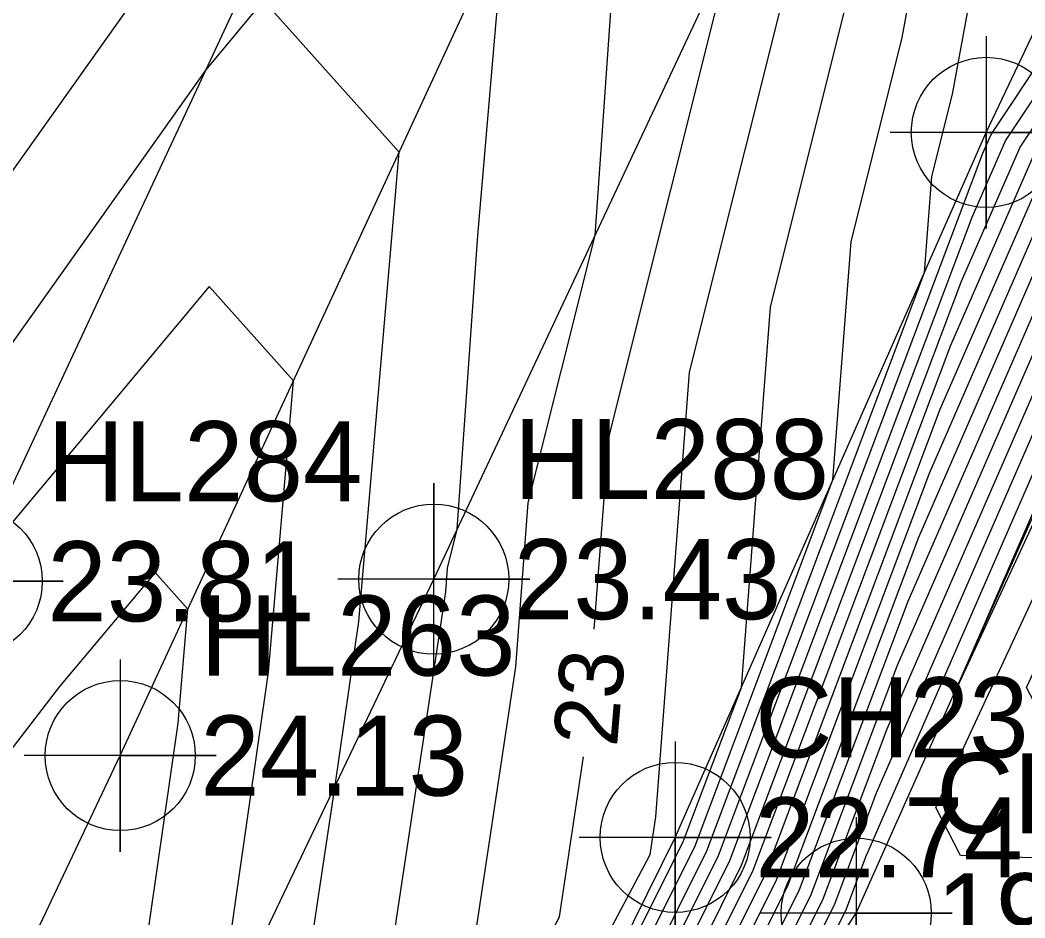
# Model space of a CAD drawing. Extents: x 2531902 to 2533249, y 715219 to 716099.
# Drawn here: x 2532880.91 to 2532912.3, y 715662.66 to 715690.69 of the extents above; entities that cross this region are included whole.
import ezdxf

# ---------------------------------------------------------------- set-up
doc = ezdxf.new("R2010")
doc.units = 0
for name, color, linetype in [('DTM Contours Major', 7, 'Continuous'), ('DTM Contours Major Text', 7, 'Continuous'), ('DTM Contours Minor', 7, 'Continuous'), ('Exist DTM Breakline', 7, 'Continuous'), ('Exist DTM Breakline Cogo Elevation', 7, 'Continuous'), ('Exist DTM Breakline Cogo Number', 7, 'Continuous'), ('Exist DTM Breakline Cogo Point CELL', 7, 'Continuous'), ('Exist DTM Crownline', 7, 'Continuous'), ('Exist DTM Crownline Cogo Elevation', 7, 'Continuous'), ('Exist DTM Crownline Cogo Number', 7, 'Continuous'), ('Exist DTM Crownline Cogo Point CELL', 7, 'Continuous'), ('Exist Roads Soil', 7, 'Continuous'), ('Exist Roads Soil Cogo Elevation', 7, 'Continuous'), ('Exist Roads Soil Cogo Number', 7, 'Continuous'), ('Exist Roads Soil Cogo Point CELL', 7, 'Continuous')]:
    doc.layers.add(name, color=color, linetype=linetype)

msp = doc.modelspace()

# ---------------------------------------------------------------- linework, layer by layer
at = {"layer": 'DTM Contours Major'}
for points in [[(2532898.849, 715671.674), (2532899.305, 715677.659), (2532903.178, 715693.143), (2532903.312, 715695.057), (2532903.304, 715695.216), (2532902.827, 715701.162), (2532909.788, 715718.238), (2532918.296, 715731.087), (2532918.765, 715732.547), (2532920.73, 715735.312), (2532923.903, 715740.414), (2532930.869, 715758.95), (2532930.93, 715759.061), (2532933.351, 715763.754)], [(2532899.316, 715657.77), (2532900.23, 715659.585), (2532902.726, 715664.605), (2532910.99, 715686.54), (2532911.245, 715687.125), (2532912.989, 715689.737), (2532924.401, 715711.724), (2532925.313, 715715.483), (2532928.958, 715724.59), (2532933.286, 715738.587), (2532933.647, 715739.225), (2532933.706, 715739.409), (2532936.096, 715745.292), (2532938.451, 715749.435)], [(2532939.988, 715658.51), (2532933.377, 715659.58), (2532926.732, 715663.815), (2532921.357, 715666.432), (2532914.008, 715666.673), (2532912.354, 715669.857), (2532918.258, 715682.561), (2532920.797, 715686.31), (2532920.547, 715689.049), (2532919.287, 715690.417), (2532915.774, 715685.153), (2532907.66, 715666.555), (2532906.353, 715663.086), (2532903.707, 715657.764), (2532908.498, 715656.48), (2532912.217, 715654.693)], [(2532880.463, 715649.116), (2532882.956, 715647.912), (2532884.304, 715647.261), (2532884.505, 715647.163), (2532885.364, 715646.803), (2532885.944, 715646.467), (2532886.306, 715646.282), (2532887.327, 715645.76), (2532889.075, 715645.007), (2532889.822, 715645.207), (2532889.965, 715645.245), (2532890.835, 715645.16), (2532891.926, 715646.644), (2532893.668, 715646.85), (2532893.597, 715646.882), (2532893.945, 715647.271), (2532897.465, 715649.646), (2532898.692, 715652.084), (2532904.539, 715663.845), (2532909.325, 715676.547), (2532913.51, 715686.139)], [(2532886.148, 715672.294), (2532885.122, 715673.441), (2532882.141, 715669.883), (2532871.882, 715656.546), (2532870.966, 715655.228), (2532874.68, 715653.03)], [(2532878.239, 715651.222), (2532879.478, 715650.705), (2532882.811, 715653.256), (2532884.315, 715658.096), (2532885.843, 715668.742), (2532886.148, 715672.294)], [(2532878.073, 715650.895), (2532882.687, 715648.666), (2532885.182, 715647.461), (2532885.555, 715647.281), (2532885.819, 715647.171), (2532885.996, 715647.068), (2532886.108, 715647.011), (2532887.998, 715646.044), (2532888.55, 715645.806), (2532889.932, 715646.177), (2532889.977, 715646.189), (2532890.25, 715646.162), (2532890.592, 715646.627), (2532891.138, 715646.692), (2532890.257, 715647.091), (2532890.873, 715647.779), (2532891.962, 715651.774), (2532897.758, 715662.695), (2532898.51, 715667.69)]]:
    msp.add_lwpolyline(points, dxfattribs=at)
at = {"layer": 'DTM Contours Minor'}
for points in [[(2532879.746, 715649.649), (2532882.875, 715648.138), (2532884.567, 715647.321), (2532884.82, 715647.199), (2532885.5, 715646.914), (2532885.959, 715646.647), (2532886.246, 715646.501), (2532887.529, 715645.845), (2532888.918, 715645.247), (2532889.855, 715645.498), (2532889.969, 715645.528), (2532890.659, 715645.46), (2532891.526, 715646.639), (2532892.909, 715646.803), (2532892.595, 715646.945), (2532894.128, 715648.658), (2532896.396, 715650.189), (2532899.615, 715656.585), (2532903.451, 715664.301), (2532910.324, 715682.543), (2532912.151, 715686.73), (2532924.64, 715705.444)], [(2532878.79, 715650.361), (2532882.768, 715648.44), (2532884.918, 715647.401), (2532885.24, 715647.246), (2532885.682, 715647.061), (2532885.981, 715646.888), (2532886.167, 715646.792), (2532887.797, 715645.958), (2532888.707, 715645.566), (2532889.899, 715645.886), (2532889.973, 715645.906), (2532890.425, 715645.861), (2532890.992, 715646.632), (2532891.897, 715646.739), (2532891.259, 715647.028), (2532894.372, 715650.508), (2532894.972, 715650.913), (2532900.845, 715662.586), (2532902, 715664.909), (2532906.305, 715676.334), (2532906.872, 715683.774), (2532908.466, 715690.146), (2532910.319, 715700.108)], [(2532879.507, 715649.827), (2532882.849, 715648.213), (2532884.655, 715647.341), (2532884.925, 715647.21), (2532885.546, 715646.95), (2532885.965, 715646.707), (2532886.227, 715646.574), (2532887.596, 715645.873), (2532888.865, 715645.327), (2532889.866, 715645.595), (2532889.97, 715645.623), (2532890.601, 715645.561), (2532891.392, 715646.637), (2532892.656, 715646.787), (2532892.261, 715646.966), (2532894.189, 715649.121), (2532896.04, 715650.37), (2532899.922, 715658.085), (2532903.088, 715664.453), (2532910.657, 715684.542), (2532911.698, 715686.927), (2532918.814, 715697.59)], [(2532877.834, 715651.073), (2532882.661, 715648.742), (2532885.27, 715647.481), (2532885.66, 715647.293), (2532885.864, 715647.207), (2532886.002, 715647.128), (2532886.088, 715647.084), (2532888.065, 715646.072), (2532888.497, 715645.886), (2532889.943, 715646.274), (2532889.978, 715646.283), (2532890.191, 715646.262), (2532890.458, 715646.626), (2532890.885, 715646.676), (2532890.125, 715647.02), (2532889.133, 715646.977), (2532889.362, 715647.222), (2532889.26, 715648.111), (2532890.363, 715652.159), (2532894.926, 715660.756), (2532896.392, 715670.498), (2532896.783, 715675.621), (2532898.871, 715683.97), (2532899.648, 715694.997)], [(2532878.312, 715650.717), (2532882.714, 715648.591), (2532885.094, 715647.441), (2532885.45, 715647.269), (2532885.773, 715647.134), (2532885.991, 715647.008), (2532886.127, 715646.938), (2532887.931, 715646.015), (2532888.602, 715645.726), (2532889.921, 715646.08), (2532889.976, 715646.094), (2532890.308, 715646.062), (2532890.725, 715646.629), (2532891.391, 715646.708), (2532890.591, 715647.07), (2532893.169, 715649.952), (2532893.561, 715651.389), (2532900.591, 715664.634), (2532900.769, 715665.819), (2532901.828, 715679.697), (2532905.323, 715693.676)], [(2532892.094, 715658.817), (2532894.204, 715672.838), (2532894.261, 715673.582), (2532894.564, 715674.796), (2532895.21, 715683.963), (2532896.047, 715693.705)], [(2532885.17, 715692.337), (2532875.969, 715679.394), (2532866.881, 715670.079), (2532865.908, 715668.764), (2532865.744, 715668.717), (2532866.143, 715658.451), (2532865.804, 715657.885), (2532864.948, 715658.865), (2532864.881, 715658.252), (2532864.83, 715658.303), (2532864.48, 715657.973), (2532864.44, 715657.576), (2532864.92, 715657.027), (2532867.535, 715656.08), (2532867.635, 715656.043), (2532867.735, 715656.016)], [(2532879.029, 715650.183), (2532882.795, 715648.364), (2532884.831, 715647.381), (2532885.135, 715647.234), (2532885.637, 715647.024), (2532885.975, 715646.827), (2532886.187, 715646.719), (2532887.73, 715645.93), (2532888.76, 715645.486), (2532889.888, 715645.789), (2532889.972, 715645.811), (2532890.484, 715645.761), (2532891.126, 715646.634), (2532892.15, 715646.755), (2532891.593, 715647.007), (2532894.311, 715650.046), (2532895.328, 715650.732), (2532900.538, 715661.086), (2532902.363, 715664.757), (2532909.165, 715682.812), (2532909.394, 715685.812), (2532910.037, 715688.381), (2532910.784, 715692.397)], [(2532878.551, 715650.539), (2532882.741, 715648.515), (2532885.006, 715647.421), (2532885.345, 715647.258), (2532885.728, 715647.097), (2532885.986, 715646.948), (2532886.147, 715646.865), (2532887.864, 715645.987), (2532888.655, 715645.646), (2532889.91, 715645.983), (2532889.975, 715646), (2532890.367, 715645.961), (2532890.859, 715646.631), (2532891.644, 715646.724), (2532890.925, 715647.049), (2532894.433, 715650.971), (2532894.616, 715651.094), (2532901.153, 715664.086), (2532901.638, 715665.061), (2532903.444, 715669.855), (2532904.35, 715681.735), (2532906.894, 715691.911)], [(2532889.261, 715656.878), (2532890.753, 715666.788), (2532891.489, 715671.918), (2532892.747, 715686.568), (2532888.516, 715691.302), (2532886.706, 715689.14), (2532877.592, 715676.32)], [(2532879.985, 715649.471), (2532882.902, 715648.063), (2532884.479, 715647.301), (2532884.715, 715647.187), (2532885.455, 715646.877), (2532885.954, 715646.587), (2532886.266, 715646.428), (2532887.462, 715645.816), (2532888.97, 715645.167), (2532889.844, 715645.401), (2532889.968, 715645.434), (2532890.718, 715645.36), (2532891.659, 715646.641), (2532893.162, 715646.818), (2532892.929, 715646.924), (2532894.067, 715648.196), (2532896.753, 715650.008), (2532899.307, 715655.085), (2532903.814, 715664.149), (2532909.991, 715680.544), (2532912.604, 715686.533)], [(2532880.224, 715649.294), (2532882.929, 715647.987), (2532884.391, 715647.281), (2532884.61, 715647.175), (2532885.41, 715646.84), (2532885.949, 715646.527), (2532886.286, 715646.355), (2532887.394, 715645.788), (2532889.023, 715645.087), (2532889.833, 715645.304), (2532889.966, 715645.34), (2532890.776, 715645.26), (2532891.793, 715646.642), (2532893.415, 715646.834), (2532893.263, 715646.903), (2532894.006, 715647.734), (2532897.109, 715649.827), (2532898.999, 715653.585), (2532904.176, 715663.997), (2532909.658, 715678.546), (2532913.057, 715686.336)], [(2532880.702, 715648.938), (2532882.983, 715647.836), (2532884.216, 715647.241), (2532884.4, 715647.152), (2532885.319, 715646.767), (2532885.938, 715646.407), (2532886.326, 715646.209), (2532887.26, 715645.731), (2532889.128, 715644.927), (2532889.811, 715645.11), (2532889.964, 715645.151), (2532890.893, 715645.059), (2532892.059, 715646.645), (2532893.803, 715646.852), (2532893.874, 715646.822), (2532894.414, 715647.166), (2532897.821, 715649.465), (2532898.384, 715650.584), (2532904.902, 715663.694), (2532908.992, 715674.549), (2532913.962, 715685.942)], [(2532913.994, 715643.798), (2532909.535, 715642.408), (2532898.615, 715649.213), (2532899.596, 715649.397), (2532898.392, 715649.72), (2532905.265, 715663.542), (2532908.659, 715672.55), (2532914.415, 715685.745)], [(2532920, 715649.289), (2532912.249, 715644.902), (2532909.235, 715643.962), (2532901.854, 715648.562), (2532909.285, 715649.959), (2532900.164, 715652.401), (2532905.627, 715663.39), (2532908.326, 715670.552), (2532914.868, 715685.548)], [(2532915.321, 715685.35), (2532907.993, 715668.553), (2532905.99, 715663.238), (2532901.935, 715655.082), (2532909.278, 715653.116), (2532912.484, 715651.575)], [(2532910.124, 715669.732), (2532916.68, 715684.759), (2532917.088, 715685.37), (2532917.234, 715685.211), (2532917.263, 715684.893), (2532916.968, 715684.458), (2532910.124, 715669.732)], [(2532916.227, 715684.956), (2532907.327, 715664.556), (2532906.715, 715662.934), (2532905.478, 715660.445), (2532907.719, 715659.845), (2532917.848, 715654.977)], [(2532922.198, 715664.221), (2532910.296, 715664.611), (2532909.522, 715666.101), (2532917.613, 715683.51)], [(2532887.043, 715659.02), (2532888.666, 715670.33), (2532889.448, 715679.431), (2532886.819, 715682.372), (2532879.437, 715673.559)]]:
    msp.add_lwpolyline(points, dxfattribs=at)
at = {"layer": 'Exist DTM Breakline'}
for points in [[(2532886.275, 715647.711), (2532887.831, 715646.823), (2532890.152, 715647.097), (2532894.459, 715651.173), (2532901.375, 715665.171), (2532911.098, 715687.189), (2532923.196, 715712.636), (2532936.336, 715739.896), (2532954.94, 715777.133), (2532972.649, 715814.175), (2532988.133, 715846.379), (2533005.236, 715879.474), (2533025.701, 715915.803), (2533049.322, 715952.267)], [(2532892.987, 715644.659), (2532898.123, 715649.312), (2532907.034, 715662.801), (2532916.799, 715684.707), (2532927.539, 715709.351), (2532941.275, 715737.303), (2532958.469, 715775.089), (2532977.032, 715811.003), (2532993.183, 715843.422), (2533009.96, 715876.258), (2533030.503, 715912.872), (2533054.575, 715948.316)]]:
    msp.add_lwpolyline(points, dxfattribs=at)
at = {"layer": 'Exist DTM Breakline Cogo Point CELL'}
for points in [[(2532911.098, 715690.189), (2532911.098, 715684.189), (2532911.098, 715687.189), (2532914.098, 715687.189), (2532908.098, 715687.189)], [(2532901.375, 715668.171), (2532901.375, 715662.171), (2532901.375, 715665.171), (2532904.375, 715665.171), (2532898.375, 715665.171)], [(2532907.034, 715665.801), (2532907.034, 715659.801), (2532907.034, 715662.801), (2532910.034, 715662.801), (2532904.034, 715662.801)]]:
    msp.add_lwpolyline(points, dxfattribs=at)
for centre in [(2532911.098, 715687.189), (2532901.375, 715665.171), (2532907.034, 715662.801)]:
    msp.add_circle(centre, 2.344, dxfattribs=at)
at = {"layer": 'Exist DTM Crownline'}
msp.add_lwpolyline([(2532876.571, 715652.013), (2532884.036, 715667.726), (2532897.268, 715696.346), (2532912.052, 715728.687), (2532925.335, 715755.88), (2532939.894, 715784.74), (2532958.948, 715822.246), (2532974.275, 715850.523), (2532997.485, 715891.381), (2533017.87, 715925.252), (2533038.842, 715957.692)], dxfattribs=at)
at = {"layer": 'Exist DTM Crownline Cogo Point CELL'}
msp.add_lwpolyline([(2532884.036, 715670.726), (2532884.036, 715664.726), (2532884.036, 715667.726), (2532887.036, 715667.726), (2532881.036, 715667.726)], dxfattribs=at)
msp.add_circle((2532884.036, 715667.726), 2.344, dxfattribs=at)
at = {"layer": 'Exist Roads Soil'}
for points in [[(2533033.002, 715963.552), (2533014.441, 715935.484), (2532992.666, 715901.095), (2532976.471, 715871.314), (2532962.05, 715845.129), (2532943.271, 715807.995), (2532921.982, 715764.363), (2532902.685, 715724.284), (2532889.068, 715694.204), (2532879.255, 715673.169), (2532870.648, 715655.411), (2532876.571, 715652.013), (2532882.435, 715649.375)], [(2532882.435, 715649.375), (2532884.446, 715653.582), (2532893.832, 715673.236), (2532904.082, 715695.07), (2532909.886, 715707.279), (2532923.655, 715737.545), (2532935.371, 715761.586), (2532947.639, 715787.122), (2532960.723, 715812.473), (2532979.299, 715846.297), (2532995.343, 715875.457), (2533008.573, 715897.69), (2533027.701, 715928.616), (2533038.596, 715945.654), (2533044.798, 715955.275)]]:
    msp.add_lwpolyline(points, dxfattribs=at)
at = {"layer": 'Exist Roads Soil Cogo Point CELL'}
for points in [[(2532879.255, 715670.169), (2532879.255, 715676.169), (2532879.255, 715673.169), (2532882.255, 715673.169), (2532876.255, 715673.169)], [(2532893.832, 715670.236), (2532893.832, 715676.236), (2532893.832, 715673.236), (2532896.832, 715673.236), (2532890.832, 715673.236)]]:
    msp.add_lwpolyline(points, dxfattribs=at)
for centre in [(2532879.255, 715673.169), (2532893.832, 715673.236)]:
    msp.add_circle(centre, 2.344, dxfattribs=at)

# ---------------------------------------------------------------- texts
at = {"layer": 'DTM Contours Major Text'}
msp.add_text('23', height=2, rotation=85.1415, dxfattribs=at).set_placement((2532899.555, 715667.971))
at = {"layer": 'Exist DTM Breakline Cogo Elevation'}
for s, p in [('22.74', (2532903.875, 715663.921)), ('19.62', (2532909.534, 715661.551))]:
    msp.add_text(s, height=2.5, dxfattribs=at).set_placement(p)
at = {"layer": 'Exist DTM Breakline Cogo Number'}
for s, p in [('CH235', (2532903.875, 715667.671)), ('CH238', (2532909.534, 715665.301))]:
    msp.add_text(s, height=2.5, dxfattribs=at).set_placement(p)
at = {"layer": 'Exist DTM Crownline Cogo Elevation'}
msp.add_text('24.13', height=2.5, dxfattribs=at).set_placement((2532886.536, 715666.476))
at = {"layer": 'Exist DTM Crownline Cogo Number'}
msp.add_text('HL263', height=2.5, dxfattribs=at).set_placement((2532886.536, 715670.226))
at = {"layer": 'Exist Roads Soil Cogo Elevation'}
for s, p in [('23.81', (2532881.755, 715671.919)), ('23.43', (2532896.332, 715671.986))]:
    msp.add_text(s, height=2.5, dxfattribs=at).set_placement(p)
at = {"layer": 'Exist Roads Soil Cogo Number'}
for s, p in [('HL284', (2532881.755, 715675.669)), ('HL288', (2532896.332, 715675.736))]:
    msp.add_text(s, height=2.5, dxfattribs=at).set_placement(p)

doc.saveas('drawing.dxf')
